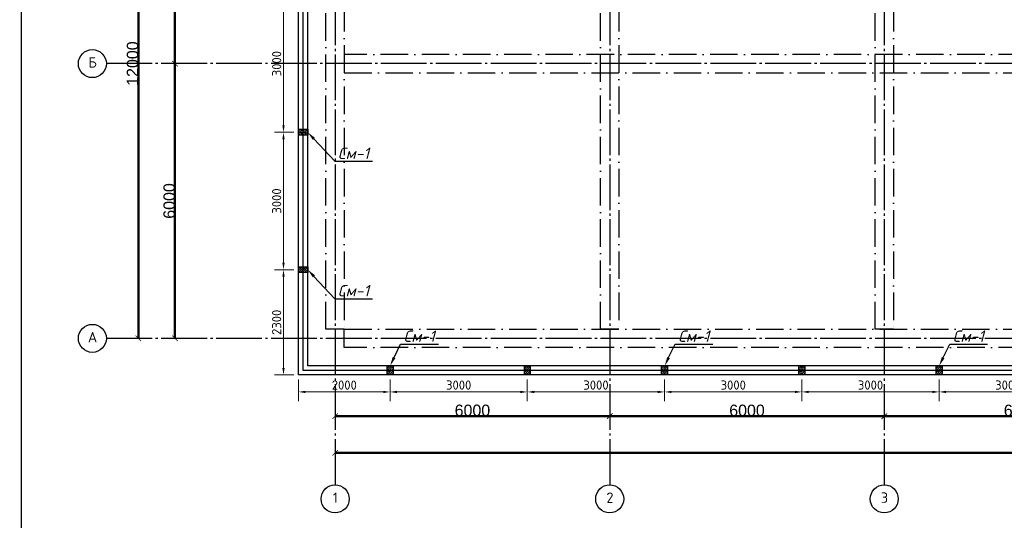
# Model space of a CAD drawing. Header units: millimetres. Extents: x -33345 to 4712671, y -3392 to 121473.
# Tile 979 of 1056: x 3795355 to 3816871, y 64637 to 75569. Entities that reach past the tile are written whole.
import ezdxf
from ezdxf import colors
from ezdxf.entities.mleader import LeaderData, LeaderLine
from ezdxf.math import Vec2, Vec3

# ---------------------------------------------------------------- set-up
doc = ezdxf.new("R2010")
doc.units = ezdxf.units.MM
for name, pattern in [('ACAD_ISO10W100', [18, 12, -3, 0, -3]), ('CENTER2', [28.575, 19.05, -3.175, 3.175, -3.175]), ('ГОСТ 2.303 5', [24, 20, -1.5, 1, -1.5])]:
    doc.linetypes.add(name, pattern=pattern)
doc.layers.add('.', color=7, linetype='Continuous', lineweight=15)
doc.layers.add('0.25', color=7, linetype='Continuous', lineweight=25)
for name, color, linetype in [('00-Axes', 1, 'CENTER2'), ('kcd_tx', 7, 'Continuous'), ('Цоколь', 7, 'Continuous')]:
    doc.layers.add(name, color=color, linetype=linetype)
doc.styles.add('ISOCPEUR', font='isocpeui.ttf', dxfattribs={"height": 300})
doc.styles.add('ISOCPEUR_1.00', font='isocpeui.ttf')
doc.styles.get("Standard").update_dxf_attribs({"font": 'arial.ttf'})
doc.styles.add('X-U-RW-01$0$StyleROMANS', font='GOTHIC.TTF')
doc.styles.add('Размерный_200', font='isocpeur.TTF', dxfattribs={"height": 200})
doc.dimstyles.new('200_стрелка', dxfattribs={"dimtxt": 200, "dimasz": 150, "dimexe": 200, "dimexo": 100, "dimgap": 50, "dimtad": 1, "dimdec": 0, "dimtxsty": 'Размерный_200', "dimcen": 250, "dimdle": 200, "dimclrd": 7, "dimclre": 7, "dimclrt": 7, "dimadec": 0, "dimazin": 0, "dimtfac": 1, "dimtdec": 0, "dimtmove": 1, "dimatfit": 3, "dimldrblk": 'DOTSMALL', "dimfxl": 200, "dimlwd": 5, "dimlwe": 5, "dimarcsym": 0})
doc.dimstyles.new('ISO-25$0', dxfattribs={"dimtxt": 300, "dimasz": 200, "dimexe": 100, "dimexo": 300, "dimgap": 50, "dimtad": 1, "dimdec": 0, "dimtxsty": 'Standard', "dimblk": 'OBLIQUE', "dimcen": 250, "dimadec": 0, "dimazin": 0, "dimtfac": 1, "dimtdec": 0, "dimtmove": 0, "dimatfit": 3, "dimldrblk": 'OBLIQUE', "dimfxl": 1.25, "dimarcsym": 0})

# ---------------------------------------------------------------- blocks, each defined once
blk = doc.blocks.new('*U282')
at = {"layer": '0.25', "color": 7, "linetype": 'Continuous', "lineweight": 30, "ltscale": 100}
blk.add_lwpolyline([(-70619, 500), (-500, 500), (-500, 41500), (-70619, 41500), (-70619, 500)], dxfattribs=at)
blk = doc.blocks.new('_ArchTick')
at = {"color": 0, "linetype": 'ByBlock', "const_width": 0.15}
blk.add_lwpolyline([(-0.5, -0.5), (0.5, 0.5)], dxfattribs=at)
blk = doc.blocks.new('*D43')
at = {"color": 0, "lineweight": -2, "transparency": 16777216}
for p, q in [((-36640, 60.625), (-36640, 61.25)), ((-36640, 60), (-30640, 60)), ((-30640, 60.625), (-30640, 61.25))]:
    blk.add_line(p, q, dxfattribs=at)
at = {"layer": 'Defpoints', "color": 0, "lineweight": 0, "transparency": 16777216}
for p in [(-36640, 60), (-30640, 60), (-30640, 60)]:
    blk.add_point(p, dxfattribs=at)
at = {"color": 0, "lineweight": -2, "transparency": 16777216, "xscale": 120, "yscale": 120, "zscale": 120, "rotation": 180}
blk.add_blockref('_ArchTick', (-36640, 60), dxfattribs=at)
at = {"color": 0, "lineweight": -2, "transparency": 16777216, "xscale": 120, "yscale": 120, "zscale": 120}
blk.add_blockref('_ArchTick', (-30640, 60), dxfattribs=at)
at = {"color": 0, "lineweight": 0, "transparency": 16777216, "insert": (-33640, 185.625), "char_height": 250, "attachment_point": 5}
blk.add_mtext('6000', dxfattribs=at)
blk = doc.blocks.new('_Oblique')
at = {"color": 0, "linetype": 'ByBlock', "lineweight": -2}
blk.add_line((-0.5, -0.5), (0.5, 0.5), dxfattribs=at)
blk = doc.blocks.new('*D14')
at = {"color": 0, "lineweight": -2, "transparency": 16777216}
for p, q in [((1035447, -1561152), (1035447, -1561151)), ((1035447, -1561152), (1041447, -1561152)), ((1041447, -1561152), (1041447, -1561151))]:
    blk.add_line(p, q, dxfattribs=at)
at = {"layer": 'Defpoints', "color": 0, "lineweight": 50, "transparency": 16777216}
for p in [(1035447, -1561152), (1041447, -1561152), (1041447, -1561152)]:
    blk.add_point(p, dxfattribs=at)
at = {"color": 0, "lineweight": -2, "transparency": 16777216, "xscale": 120, "yscale": 120, "zscale": 120, "rotation": 180}
blk.add_blockref('_ArchTick', (1035447, -1561152), dxfattribs=at)
at = {"color": 0, "lineweight": -2, "transparency": 16777216, "xscale": 120, "yscale": 120, "zscale": 120}
blk.add_blockref('_ArchTick', (1041447, -1561152), dxfattribs=at)
at = {"color": 0, "lineweight": 0, "transparency": 16777216, "insert": (1038447, -1561027), "char_height": 250, "attachment_point": 5}
blk.add_mtext('6000', dxfattribs=at)
blk = doc.blocks.new('*D15')
at = {"color": 0, "lineweight": -2, "transparency": 16777216}
for p, q in [((1041447, -1561152), (1041447, -1561151)), ((1041447, -1561152), (1047447, -1561152)), ((1047447, -1561152), (1047447, -1561151))]:
    blk.add_line(p, q, dxfattribs=at)
at = {"layer": 'Defpoints', "color": 0, "lineweight": 50, "transparency": 16777216}
for p in [(1041447, -1561152), (1047447, -1561152), (1047447, -1561152)]:
    blk.add_point(p, dxfattribs=at)
at = {"color": 0, "lineweight": -2, "transparency": 16777216, "xscale": 120, "yscale": 120, "zscale": 120, "rotation": 180}
blk.add_blockref('_ArchTick', (1041447, -1561152), dxfattribs=at)
at = {"color": 0, "lineweight": -2, "transparency": 16777216, "xscale": 120, "yscale": 120, "zscale": 120}
blk.add_blockref('_ArchTick', (1047447, -1561152), dxfattribs=at)
at = {"color": 0, "lineweight": 0, "transparency": 16777216, "insert": (1044447, -1561027), "char_height": 250, "attachment_point": 5}
blk.add_mtext('6000', dxfattribs=at)
blk = doc.blocks.new('*D44')
at = {"color": 0, "lineweight": -2, "transparency": 16777216}
for p, q in [((-36640, -739.375), (-36640, -738.75)), ((22760, -740), (-36640, -740)), ((22760, -739.375), (22760, -738.75))]:
    blk.add_line(p, q, dxfattribs=at)
at = {"layer": 'Defpoints', "color": 0, "lineweight": 0, "transparency": 16777216}
for p in [(-36640, -740), (-36640, -740), (22760, -740)]:
    blk.add_point(p, dxfattribs=at)
at = {"color": 0, "lineweight": -2, "transparency": 16777216, "xscale": 120, "yscale": 120, "zscale": 120, "rotation": 180}
blk.add_blockref('_ArchTick', (-36640, -740), dxfattribs=at)
at = {"color": 0, "lineweight": -2, "transparency": 16777216, "xscale": 120, "yscale": 120, "zscale": 120}
blk.add_blockref('_ArchTick', (22760, -740), dxfattribs=at)
at = {"color": 0, "lineweight": 0, "transparency": 16777216, "insert": (-6940, -614.375), "char_height": 250, "attachment_point": 5}
blk.add_mtext('59400', dxfattribs=at)
blk = doc.blocks.new('*D45')
at = {"color": 0, "lineweight": -2, "transparency": 16777216}
for p, q in [((-40140, 1760), (-40140, 7760)), ((-40139.375, 7760), (-40138.75, 7760)), ((-40139.375, 1760), (-40138.75, 1760))]:
    blk.add_line(p, q, dxfattribs=at)
at = {"layer": 'Defpoints', "color": 0, "lineweight": 0, "transparency": 16777216}
for p in [(-40140, 7760), (-40140, 7760), (-40140, 1760)]:
    blk.add_point(p, dxfattribs=at)
at = {"color": 0, "lineweight": -2, "transparency": 16777216, "xscale": 120, "yscale": 120, "zscale": 120}
for p, rotation in [((-40140, 7760), 90), ((-40140, 1760), 270)]:
    blk.add_blockref('_ArchTick', p, dxfattribs=dict(at, rotation=rotation))
at = {"color": 0, "lineweight": 0, "transparency": 16777216, "insert": (-40265.625, 4760), "char_height": 250, "attachment_point": 5, "rotation": 90}
blk.add_mtext('6000', dxfattribs=at)
blk = doc.blocks.new('*D19')
at = {"color": 0, "lineweight": -2, "transparency": 16777216}
for p, q in [((1025947, -1547452), (1025948, -1547452)), ((1025947, -1553452), (1025947, -1547452)), ((1025947, -1553452), (1025948, -1553452))]:
    blk.add_line(p, q, dxfattribs=at)
at = {"layer": 'Defpoints', "color": 0, "lineweight": 50, "transparency": 16777216}
for p in [(1025947, -1547452), (1025947, -1547452), (1025947, -1553452)]:
    blk.add_point(p, dxfattribs=at)
at = {"color": 0, "lineweight": -2, "transparency": 16777216, "xscale": 120, "yscale": 120, "zscale": 120}
for p, rotation in [((1025947, -1547452), 90), ((1025947, -1553452), 270)]:
    blk.add_blockref('_ArchTick', p, dxfattribs=dict(at, rotation=rotation))
at = {"color": 0, "lineweight": 0, "transparency": 16777216, "insert": (1025821, -1550452), "char_height": 250, "attachment_point": 5, "rotation": 90}
blk.add_mtext('6000', dxfattribs=at)
blk = doc.blocks.new('*D46')
at = {"color": 0, "lineweight": -2, "transparency": 16777216}
for p, q in [((-40940, 13760), (-40940, 1760)), ((-40939, 13760), (-40939, 13760)), ((-40939, 1760), (-40939, 1760))]:
    blk.add_line(p, q, dxfattribs=at)
at = {"layer": 'Defpoints', "color": 0, "lineweight": 0, "transparency": 16777216}
for p in [(-40940, 13760), (-40940, 1760), (-40940, 1760)]:
    blk.add_point(p, dxfattribs=at)
at = {"color": 0, "lineweight": -2, "transparency": 16777216, "xscale": 120, "yscale": 120, "zscale": 120}
for p, rotation in [((-40940, 13760), 90), ((-40940, 1760), 270)]:
    blk.add_blockref('_ArchTick', p, dxfattribs=dict(at, rotation=rotation))
at = {"color": 0, "lineweight": 0, "transparency": 16777216, "insert": (-41066, 7760), "char_height": 250, "attachment_point": 5, "rotation": 90}
blk.add_mtext('12000', dxfattribs=at)
blk = doc.blocks.new('*D3597')
at = {"layer": 'Defpoints', "color": 0, "transparency": 16777216}
for p in [(3815448, 67810, 0), (3818448, 67810, 0), (3815448, 67440)]:
    blk.add_point(p, dxfattribs=at)
at = {"layer": 'kcd_tx', "color": 7, "linetype": 'Continuous', "lineweight": 5, "transparency": 16777216}
for p, q in [((3815448, 67710), (3815448, 67240)), ((3818448, 67710), (3818448, 67240)), ((3818298, 67440), (3815598, 67440))]:
    blk.add_line(p, q, dxfattribs=at)
at = {"layer": 'kcd_tx', "color": 7, "transparency": 16777216}
for points in [[(3815598, 67465), (3815598, 67415), (3815448, 67440)], [(3818298, 67465), (3818298, 67415), (3818448, 67440)]]:
    blk.add_solid(points, dxfattribs=at)
at = {"layer": 'kcd_tx', "color": 7, "lineweight": 30, "transparency": 16777216, "insert": (3816948, 67590), "char_height": 200, "attachment_point": 5, "style": 'Размерный_200'}
blk.add_mtext('3000', dxfattribs=at)
blk = doc.blocks.new('_DotSmall')
at = {"color": 0, "linetype": 'ByBlock', "const_width": 0.5}
blk.add_lwpolyline([(-0.0625, 0, 1), (0.0625, 0, 1)], format="xyb", close=True, dxfattribs=at)
blk = doc.blocks.new('*D3598')
at = {"layer": 'Defpoints', "color": 0, "transparency": 16777216}
for p in [(3812448, 67810, 0), (3815448, 67810, 0), (3812448, 67440)]:
    blk.add_point(p, dxfattribs=at)
at = {"layer": 'kcd_tx', "color": 7, "linetype": 'Continuous', "lineweight": 5, "transparency": 16777216}
for p, q in [((3812448, 67710), (3812448, 67240)), ((3815448, 67710), (3815448, 67240)), ((3815298, 67440), (3812598, 67440))]:
    blk.add_line(p, q, dxfattribs=at)
at = {"layer": 'kcd_tx', "color": 7, "transparency": 16777216}
for points in [[(3812598, 67465), (3812598, 67415), (3812448, 67440)], [(3815298, 67465), (3815298, 67415), (3815448, 67440)]]:
    blk.add_solid(points, dxfattribs=at)
at = {"layer": 'kcd_tx', "color": 7, "lineweight": 30, "transparency": 16777216, "insert": (3813948, 67590), "char_height": 200, "attachment_point": 5, "style": 'Размерный_200'}
blk.add_mtext('3000', dxfattribs=at)
blk = doc.blocks.new('*D3599')
at = {"layer": 'Defpoints', "color": 0, "transparency": 16777216}
for p in [(3809448, 67810, 0), (3812448, 67810, 0), (3809448, 67440)]:
    blk.add_point(p, dxfattribs=at)
at = {"layer": 'kcd_tx', "color": 7, "linetype": 'Continuous', "lineweight": 5, "transparency": 16777216}
for p, q in [((3809448, 67710), (3809448, 67240)), ((3812448, 67710), (3812448, 67240)), ((3812298, 67440), (3809598, 67440))]:
    blk.add_line(p, q, dxfattribs=at)
at = {"layer": 'kcd_tx', "color": 7, "transparency": 16777216}
for points in [[(3809598, 67465), (3809598, 67415), (3809448, 67440)], [(3812298, 67465), (3812298, 67415), (3812448, 67440)]]:
    blk.add_solid(points, dxfattribs=at)
at = {"layer": 'kcd_tx', "color": 7, "lineweight": 30, "transparency": 16777216, "insert": (3810948, 67590), "char_height": 200, "attachment_point": 5, "style": 'Размерный_200'}
blk.add_mtext('3000', dxfattribs=at)
blk = doc.blocks.new('*D3600')
at = {"layer": 'Defpoints', "color": 0, "transparency": 16777216}
for p in [(3806448, 67810, 0), (3809448, 67810, 0), (3806448, 67440)]:
    blk.add_point(p, dxfattribs=at)
at = {"layer": 'kcd_tx', "color": 7, "linetype": 'Continuous', "lineweight": 5, "transparency": 16777216}
for p, q in [((3806448, 67710), (3806448, 67240)), ((3809448, 67710), (3809448, 67240)), ((3809298, 67440), (3806598, 67440))]:
    blk.add_line(p, q, dxfattribs=at)
at = {"layer": 'kcd_tx', "color": 7, "transparency": 16777216}
for points in [[(3806598, 67465), (3806598, 67415), (3806448, 67440)], [(3809298, 67465), (3809298, 67415), (3809448, 67440)]]:
    blk.add_solid(points, dxfattribs=at)
at = {"layer": 'kcd_tx', "color": 7, "lineweight": 30, "transparency": 16777216, "insert": (3807948, 67590), "char_height": 200, "attachment_point": 5, "style": 'Размерный_200'}
blk.add_mtext('3000', dxfattribs=at)
blk = doc.blocks.new('*D3601')
at = {"layer": 'Defpoints', "color": 0, "transparency": 16777216}
for p in [(3803448, 67810, 0), (3806448, 67810, 0), (3803448, 67440)]:
    blk.add_point(p, dxfattribs=at)
at = {"layer": 'kcd_tx', "color": 7, "linetype": 'Continuous', "lineweight": 5, "transparency": 16777216}
for p, q in [((3803448, 67710), (3803448, 67240)), ((3806448, 67710), (3806448, 67240)), ((3806298, 67440), (3803598, 67440))]:
    blk.add_line(p, q, dxfattribs=at)
at = {"layer": 'kcd_tx', "color": 7, "transparency": 16777216}
for points in [[(3803598, 67465), (3803598, 67415), (3803448, 67440)], [(3806298, 67465), (3806298, 67415), (3806448, 67440)]]:
    blk.add_solid(points, dxfattribs=at)
at = {"layer": 'kcd_tx', "color": 7, "lineweight": 30, "transparency": 16777216, "insert": (3804948, 67590), "char_height": 200, "attachment_point": 5, "style": 'Размерный_200'}
blk.add_mtext('3000', dxfattribs=at)
blk = doc.blocks.new('*D3602')
at = {"layer": 'Defpoints', "color": 0, "transparency": 16777216}
for p in [(3801448, 67810, 0), (3803448, 67810, 0), (3801448, 67440)]:
    blk.add_point(p, dxfattribs=at)
at = {"layer": 'kcd_tx', "color": 7, "linetype": 'Continuous', "lineweight": 5, "transparency": 16777216}
for p, q in [((3801448, 67710), (3801448, 67240)), ((3803448, 67710), (3803448, 67240)), ((3803298, 67440), (3801598, 67440))]:
    blk.add_line(p, q, dxfattribs=at)
at = {"layer": 'kcd_tx', "color": 7, "transparency": 16777216}
for points in [[(3801598, 67465), (3801598, 67415), (3801448, 67440)], [(3803298, 67465), (3803298, 67415), (3803448, 67440)]]:
    blk.add_solid(points, dxfattribs=at)
at = {"layer": 'kcd_tx', "color": 7, "lineweight": 30, "transparency": 16777216, "insert": (3802448, 67590), "char_height": 200, "attachment_point": 5, "style": 'Размерный_200'}
blk.add_mtext('2000', dxfattribs=at)
blk = doc.blocks.new('*D3603')
at = {"layer": 'Defpoints', "color": 0, "transparency": 16777216}
for p in [(3801120, 70110), (3801448, 70110), (3801448, 67810, 0)]:
    blk.add_point(p, dxfattribs=at)
at = {"layer": 'kcd_tx', "color": 7, "linetype": 'Continuous', "lineweight": 5, "transparency": 16777216}
for p, q in [((3801348, 70110), (3800920, 70110)), ((3801120, 67960), (3801120, 69960)), ((3801348, 67810), (3800920, 67810))]:
    blk.add_line(p, q, dxfattribs=at)
at = {"layer": 'kcd_tx', "color": 7, "transparency": 16777216}
for points in [[(3801095, 69960), (3801145, 69960), (3801120, 70110)], [(3801095, 67960), (3801145, 67960), (3801120, 67810)]]:
    blk.add_solid(points, dxfattribs=at)
at = {"layer": 'kcd_tx', "color": 7, "lineweight": 30, "transparency": 16777216, "insert": (3800970, 68960), "char_height": 200, "attachment_point": 5, "rotation": 90, "style": 'Размерный_200'}
blk.add_mtext('2300', dxfattribs=at)
blk = doc.blocks.new('*D3604')
at = {"layer": 'Defpoints', "color": 0, "transparency": 16777216}
for p in [(3801120, 73110), (3801448, 73110), (3801448, 70110)]:
    blk.add_point(p, dxfattribs=at)
at = {"layer": 'kcd_tx', "color": 7, "linetype": 'Continuous', "lineweight": 5, "transparency": 16777216}
for p, q in [((3801348, 73110), (3800920, 73110)), ((3801120, 70260), (3801120, 72960)), ((3801348, 70110), (3800920, 70110))]:
    blk.add_line(p, q, dxfattribs=at)
at = {"layer": 'kcd_tx', "color": 7, "transparency": 16777216}
for points in [[(3801095, 72960), (3801145, 72960), (3801120, 73110)], [(3801095, 70260), (3801145, 70260), (3801120, 70110)]]:
    blk.add_solid(points, dxfattribs=at)
at = {"layer": 'kcd_tx', "color": 7, "lineweight": 30, "transparency": 16777216, "insert": (3800970, 71610), "char_height": 200, "attachment_point": 5, "rotation": 90, "style": 'Размерный_200'}
blk.add_mtext('3000', dxfattribs=at)
blk = doc.blocks.new('*D3605')
at = {"layer": 'Defpoints', "color": 0, "transparency": 16777216}
for p in [(3801120, 76110), (3801448, 76110), (3801448, 73110)]:
    blk.add_point(p, dxfattribs=at)
at = {"layer": 'kcd_tx', "color": 7, "linetype": 'Continuous', "lineweight": 5, "transparency": 16777216}
for p, q in [((3801348, 76110), (3800920, 76110)), ((3801120, 73260), (3801120, 75960)), ((3801348, 73110), (3800920, 73110))]:
    blk.add_line(p, q, dxfattribs=at)
at = {"layer": 'kcd_tx', "color": 7, "transparency": 16777216}
for points in [[(3801095, 75960), (3801145, 75960), (3801120, 76110)], [(3801095, 73260), (3801145, 73260), (3801120, 73110)]]:
    blk.add_solid(points, dxfattribs=at)
at = {"layer": 'kcd_tx', "color": 7, "lineweight": 30, "transparency": 16777216, "insert": (3800970, 74610), "char_height": 200, "attachment_point": 5, "rotation": 90, "style": 'Размерный_200'}
blk.add_mtext('3000', dxfattribs=at)
blk = doc.blocks.new('fgfgfgfgggffrw')
at = {"layer": '00-Axes', "color": 251, "linetype": 'ГОСТ 2.303 5', "ltscale": 50, "true_color": 0x636466}
for points in [[(-36640, 13960), (-36640, -1440)], [(-30640, 13960), (-30640, -1440)], [(-24640, 13960), (-24640, -1440)], [(22960, 7760), (-41640, 7760)], [(22960, 1760), (-41640, 1760)]]:
    blk.add_lwpolyline(points, dxfattribs=at)
at = {"layer": '00-Axes', "color": 219, "linetype": 'ByBlock', "ltscale": 100, "true_color": 0x642165}
for centre in [(-41946, 7760), (-41946, 1760), (-36640, -1746), (-30640, -1746), (-24640, -1746)]:
    blk.add_circle(centre, 306, dxfattribs=at)
at = {"layer": '00-Axes', "color": 219, "linetype": 'ByBlock', "ltscale": 100, "true_color": 0x642165, "char_height": 226.059, "attachment_point": 1, "style": 'ISOCPEUR_1.00'}
for s, insert in [('\\pxqc;{\\fISOCPEUR|b0|i0|c204|p34;Б}', (-42327.1, 7899.8)), ('\\pxqc;{\\fISOCPEUR|b0|i0|c204|p34;А}', (-42327.1, 1899.8)), ('\\pxqc;{\\fISOCPEUR|b0|i0|c204|p34;1}', (-37021.2, -1606.2)), ('\\pxqc;{\\fISOCPEUR|b0|i0|c204|p34;2}', (-31021.2, -1606.2)), ('\\pxqc;{\\fISOCPEUR|b0|i0|c204|p34;3}', (-25021.2, -1606.2))]:
    blk.add_mtext_dynamic_manual_height_columns(s, width=772.479, gutter_width=706.4, heights=[0], dxfattribs=dict(at, insert=insert))
at = {"color": 18, "lineweight": 0, "true_color": 0x000000}
for base, p1, p2, picture, middle in [((-40940, 1760), (-40940, 13760), (-40940, 1760), '*D46', (-41065.6, 7760)), ((-40140, 7760), (-40140, 1760), (-40140, 7760), '*D45', (-40265.6, 4760))]:
    dim = blk.add_linear_dim(base=base, p1=p1, p2=p2, angle=90, dimstyle='ISO-25$0', dxfattribs=at)
    dim.commit()
    dim.dimension.update_dxf_attribs({"geometry": picture, "text_midpoint": middle})
dim = blk.add_linear_dim(base=(-40140, 13760), p1=(-40140, 7760), p2=(-40140, 13760), angle=90, dimstyle='ISO-25$0', dxfattribs=at)
dim.commit()
dim.dimension.update_dxf_attribs({"geometry": '*D19', "text_midpoint": (-40265.6, 10760), "insert": (-1066086.8, 1561212.4)})
for base, p1, p2, picture, middle in [((-30640, 60), (-36640, 60), (-30640, 60), '*D43', (-33640, 185.6)), ((-36640, -740), (22760, -740), (-36640, -740), '*D44', (-6940, -614.4))]:
    dim = blk.add_linear_dim(base=base, p1=p1, p2=p2, dimstyle='ISO-25$0', dxfattribs=at)
    dim.commit()
    dim.dimension.update_dxf_attribs({"geometry": picture, "text_midpoint": middle})
for base, p1, p2, picture, middle in [((-24640, 60), (-30640, 60), (-24640, 60), '*D14', (-27640, 185.6)), ((-18640, 60), (-24640, 60), (-18640, 60), '*D15', (-21640, 185.6))]:
    dim = blk.add_linear_dim(base=base, p1=p1, p2=p2, dimstyle='ISO-25$0', dxfattribs=at)
    dim.commit()
    dim.dimension.update_dxf_attribs({"geometry": picture, "text_midpoint": middle, "insert": (-1066086.8, 1561212.4)})

msp = doc.modelspace()

# ---------------------------------------------------------------- hatches: boundary and pattern name
at = {"layer": 'Цоколь', "lineweight": 0}
h = msp.add_hatch(dxfattribs=at)
h.set_pattern_fill('ANSI36', color=256, scale=10, angle=-90)
h.set_pattern_definition([(315, (2264439.082, 3929116.324), (61.73926083, -16.83798023), [79.375, -15.875, 0, -15.875])])
h.paths.add_polyline_path([(3801648.157, 73175.219), (3801648.157, 73045.219), (3801448.157, 73045.219), (3801448.157, 73175.219)])
h = msp.add_hatch(dxfattribs=at)
h.set_pattern_fill('ANSI36', color=256, scale=10, angle=-90)
h.set_pattern_definition([(315, (2264439.082, 3926116.324), (61.73926083, -16.83798023), [79.375, -15.875, 0, -15.875])])
h.paths.add_polyline_path([(3801648.157, 70175.219), (3801648.157, 70045.219), (3801448.157, 70045.219), (3801448.157, 70175.219)])
h = msp.add_hatch(dxfattribs=at)
h.set_pattern_fill('ANSI36', color=256, scale=10)
h.set_pattern_definition([(45, (-52557.93, -1469198.857), (16.83798023, 61.73926083), [79.375, -15.875, 0, -15.875])])
h.paths.add_polyline_path([(3803383.176, 68010.219), (3803513.176, 68010.219), (3803513.176, 67810.219), (3803383.176, 67810.219)])
h = msp.add_hatch(dxfattribs=at)
h.set_pattern_fill('ANSI36', color=256, scale=10)
h.set_pattern_definition([(45, (-49557.91, -1469198.857), (16.83798023, 61.73926083), [79.375, -15.875, 0, -15.875])])
h.paths.add_polyline_path([(3806383.195, 68010.219), (3806513.195, 68010.219), (3806513.195, 67810.219), (3806383.195, 67810.219)])
h = msp.add_hatch(dxfattribs=at)
h.set_pattern_fill('ANSI36', color=256, scale=10)
h.set_pattern_definition([(45, (-46557.89, -1469198.857), (16.83798023, 61.73926083), [79.375, -15.875, 0, -15.875])])
h.paths.add_polyline_path([(3809383.214, 68010.219), (3809513.214, 68010.219), (3809513.214, 67810.219), (3809383.214, 67810.219)])
h = msp.add_hatch(dxfattribs=at)
h.set_pattern_fill('ANSI36', color=256, scale=10)
h.set_pattern_definition([(45, (-43557.873, -1469198.857), (16.83798023, 61.73926083), [79.375, -15.875, 0, -15.875])])
h.paths.add_polyline_path([(3812383.232, 68010.219), (3812513.232, 68010.219), (3812513.232, 67810.219), (3812383.232, 67810.219)])
h = msp.add_hatch(dxfattribs=at)
h.set_pattern_fill('ANSI36', color=256, scale=10)
h.set_pattern_definition([(45, (-40557.854, -1469198.857), (16.83798023, 61.73926083), [79.375, -15.875, 0, -15.875])])
h.paths.add_polyline_path([(3815383.251, 68010.219), (3815513.251, 68010.219), (3815513.251, 67810.219), (3815383.251, 67810.219)])

# ---------------------------------------------------------------- linework, layer by layer
at = {"color": 177, "lineweight": 30, "true_color": 0x293189, "elevation": -0.004}
for points in [[(3801448.157, 81410.219), (3862448.157, 81410.219), (3862448.157, 67810.219), (3801448.157, 67810.219)], [(3801648.157, 81210.219), (3862248.157, 81210.219), (3862248.157, 68010.219), (3801648.157, 68010.219)]]:
    msp.add_lwpolyline(points, close=True, dxfattribs=at)
at = {"color": 6, "lineweight": 30, "elevation": -0.004}
msp.add_lwpolyline([(3801548.157, 81310.219), (3862348.157, 81310.219), (3862348.157, 67910.219), (3801548.157, 67910.219)], close=True, dxfattribs=at)
at = {"color": 177, "linetype": 'ACAD_ISO10W100', "ltscale": 50, "true_color": 0x293189, "elevation": -0.004}
for points in [[(3802448.157, 68810.219), (3802048.157, 68810.219), (3802048.157, 80410.219), (3802448.157, 80410.219)], [(3808448.157, 68810.219), (3808048.157, 68810.219), (3808048.157, 80410.219), (3808448.157, 80410.219)], [(3814448.157, 68810.219), (3814048.157, 68810.219), (3814048.157, 80410.219), (3814448.157, 80410.219)], [(3802448.157, 74410.219), (3861448.157, 74410.219), (3861448.157, 74810.219), (3802448.157, 74810.219)], [(3861448.157, 68410.219), (3802448.157, 68410.219), (3802448.157, 68810.219), (3861448.157, 68810.219)]]:
    msp.add_lwpolyline(points, close=True, dxfattribs=at)
at = {"color": 219, "lineweight": 30, "true_color": 0x642165}
for points in [[(3801648.157, 73175.219), (3801648.157, 73045.219), (3801448.157, 73045.219), (3801448.157, 73175.219)], [(3801648.157, 70175.219), (3801648.157, 70045.219), (3801448.157, 70045.219), (3801448.157, 70175.219)]]:
    msp.add_lwpolyline(points, close=True, dxfattribs=at)
for points, elevation in [([(3803383.176, 68010.219), (3803513.176, 68010.219), (3803513.176, 67810.219), (3803383.176, 67810.219)], -0.004), ([(3806383.195, 68010.219), (3806513.195, 68010.219), (3806513.195, 67810.219), (3806383.195, 67810.219)], -0.004), ([(3809383.214, 68010.219), (3809513.214, 68010.219), (3809513.214, 67810.219), (3809383.214, 67810.219)], -0.008), ([(3812383.232, 68010.219), (3812513.232, 68010.219), (3812513.232, 67810.219), (3812383.232, 67810.219)], -0.013), ([(3815383.251, 68010.219), (3815513.251, 68010.219), (3815513.251, 67810.219), (3815383.251, 67810.219)], -0.017)]:
    msp.add_lwpolyline(points, close=True, dxfattribs=dict(at, elevation=elevation))

# ---------------------------------------------------------------- block references
at = {"color": 244, "lineweight": 50, "true_color": 0x991b1e}
msp.add_blockref('fgfgfgfgggffrw', (3838888.157, 66850.219, -0.004), dxfattribs=at)
at = {"layer": '0.25', "ltscale": 100, "transparency": 33554687}
msp.add_blockref('*U282', (3866006.128, 44501.326), dxfattribs=at)

# ---------------------------------------------------------------- texts
at = {"layer": '.', "char_height": 300, "attachment_point": 1, "style": 'X-U-RW-01$0$StyleROMANS'}
for s, insert, width in [('\\pi1269.0585;{\\LАрматурная сетка СГ-1\\P\\pi288.19514;}(разработана на 1 пог.м. длины)', (3758878.772, 71756.199, -2718483), 7399.29987), ('\\pi1358.97214;{\\LАрматурная сетка СГ-2\\P\\pi418.08158;}(разработана на 1 пог.м. длины)', (3775335.782, 71495.041, -2718483), 7659.07275)]:
    msp.add_mtext(s, dxfattribs=dict(at, insert=insert, width=width))

# ---------------------------------------------------------------- dimensions: what is measured, and where the dimension line sits
at = {"layer": 'kcd_tx', "color": 6, "lineweight": 30}
for base, p1, p2, picture, middle in [((3801120.348, 76110.219), (3801448.157, 73110.219), (3801448.157, 76110.219), '*D3605', (3800970.348, 74610.219)), ((3801120.348, 73110.219), (3801448.157, 70110.219), (3801448.157, 73110.219), '*D3604', (3800970.348, 71610.219)), ((3801120.348, 70110.219), (3801448.157, 67810.219, -0.004), (3801448.157, 70110.219), '*D3603', (3800970.348, 68960.219))]:
    dim = msp.add_linear_dim(base=base, p1=p1, p2=p2, angle=90, dimstyle='200_стрелка', dxfattribs=at)
    dim.commit()
    dim.dimension.update_dxf_attribs({"geometry": picture, "text_midpoint": middle})
for base, p1, p2, picture, middle in [((3801448.157, 67440.148), (3803448.176, 67810.219, -0.004), (3801448.157, 67810.219, -0.004), '*D3602', (3802448.167, 67590.148)), ((3803448.176, 67440.148), (3806448.195, 67810.219, -0.004), (3803448.176, 67810.219, -0.004), '*D3601', (3804948.185, 67590.148)), ((3806448.195, 67440.148), (3809448.214, 67810.219, -0.008), (3806448.195, 67810.219, -0.004), '*D3600', (3807948.204, 67590.148)), ((3809448.214, 67440.148), (3812448.232, 67810.219, -0.013), (3809448.214, 67810.219, -0.008), '*D3599', (3810948.223, 67590.148)), ((3812448.232, 67440.148), (3815448.251, 67810.219, -0.017), (3812448.232, 67810.219, -0.013), '*D3598', (3813948.242, 67590.148)), ((3815448.251, 67440.148), (3818448.27, 67810.219, -0.021), (3815448.251, 67810.219, -0.017), '*D3597', (3816948.26, 67590.148))]:
    dim = msp.add_linear_dim(base=base, p1=p1, p2=p2, dimstyle='200_стрелка', dxfattribs=at)
    dim.commit()
    dim.dimension.update_dxf_attribs({"geometry": picture, "text_midpoint": middle})

# ---------------------------------------------------------------- leaders
at = {"ltscale": 1000, "transparency": 33554687}
ml = msp.add_multileader_mtext('Standard', dxfattribs=at)
ml.set_content('См-1', color=256, style='ISOCPEUR')
ml.set_leader_properties(color=256)
ml.build(insert=Vec2(0, 0))
ml.multileader.update_dxf_attribs({"text_left_attachment_type": 6, "text_right_attachment_type": 6, "dogleg_length": 1, "arrow_head_size": 200})
ctx = ml.context
ctx.base_point, ctx.char_height, ctx.arrow_head_size, ctx.landing_gap_size, ctx.plane_origin = Vec3(3802243.624, 72476.292), 250, 200, 50, Vec3(3802153.957, 76879.452)
ctx.left_attachment, ctx.right_attachment, ctx.text_align_type = 6, 6, 1
notes = []
notes.append((ctx, [(0, (1, 1, 0), (3802242.624, 72476.292), (1, 0), 1, [(0, [(3801648.157, 73110.219)], 0, [])])]))
ctx.mtext.insert, ctx.mtext.alignment, ctx.mtext.flow_direction = Vec3(3802649.495, 72776.292), 2, 5
ml = msp.add_multileader_mtext('Standard', dxfattribs=at)
ml.set_content('См-1', color=256, style='ISOCPEUR')
ml.set_leader_properties(color=256)
ml.build(insert=Vec2(0, 0))
ml.multileader.update_dxf_attribs({"text_left_attachment_type": 6, "text_right_attachment_type": 6, "dogleg_length": 1, "arrow_head_size": 200})
ctx = ml.context
ctx.base_point, ctx.char_height, ctx.arrow_head_size, ctx.landing_gap_size, ctx.plane_origin = Vec3(3802243.624, 69476.292), 250, 200, 50, Vec3(3802153.957, 73879.452)
ctx.left_attachment, ctx.right_attachment, ctx.text_align_type = 6, 6, 1
notes.append((ctx, [(0, (1, 1, 0), (3802242.624, 69476.292), (1, 0), 1, [(0, [(3801648.157, 70110.219)], 0, [])])]))
ctx.mtext.insert, ctx.mtext.alignment, ctx.mtext.flow_direction = Vec3(3802649.495, 69776.292), 2, 5
ml = msp.add_multileader_mtext('Standard', dxfattribs=at)
ml.set_content('См-1', color=256, style='ISOCPEUR')
ml.set_leader_properties(color=256)
ml.build(insert=Vec2(0, 0))
ml.multileader.update_dxf_attribs({"text_left_attachment_type": 6, "text_right_attachment_type": 6, "dogleg_length": 1, "arrow_head_size": 200})
ctx = ml.context
ctx.base_point, ctx.char_height, ctx.arrow_head_size, ctx.landing_gap_size, ctx.plane_origin = Vec3(3803679.688, 68482.289, -0.004), 250, 200, 50, Vec3(3803953.976, 71779.452, -0.004)
ctx.left_attachment, ctx.right_attachment, ctx.text_align_type = 6, 6, 1
notes.append((ctx, [(0, (1, 1, 0), (3803678.688, 68482.289, -0.004), (1, 0), 1, [(0, [(3803448.176, 68010.219, -0.004)], 0, [])])]))
ctx.mtext.insert, ctx.mtext.alignment, ctx.mtext.flow_direction = Vec3(3804085.559, 68782.289, -0.004), 2, 5
ml = msp.add_multileader_mtext('Standard', dxfattribs=at)
ml.set_content('См-1', color=256, style='ISOCPEUR')
ml.set_leader_properties(color=256)
ml.build(insert=Vec2(0, 0))
ml.multileader.update_dxf_attribs({"text_left_attachment_type": 6, "text_right_attachment_type": 6, "dogleg_length": 1, "arrow_head_size": 200})
ctx = ml.context
ctx.base_point, ctx.char_height, ctx.arrow_head_size, ctx.landing_gap_size, ctx.plane_origin = Vec3(3809679.726, 68482.289, -0.008), 250, 200, 50, Vec3(3809954.014, 71779.452, -0.008)
ctx.left_attachment, ctx.right_attachment, ctx.text_align_type = 6, 6, 1
notes.append((ctx, [(0, (1, 1, 0), (3809678.726, 68482.289, -0.008), (1, 0), 1, [(0, [(3809448.214, 68010.219, -0.008)], 0, [])])]))
ctx.mtext.insert, ctx.mtext.alignment, ctx.mtext.flow_direction = Vec3(3810085.597, 68782.289, -0.008), 2, 5
ml = msp.add_multileader_mtext('Standard', dxfattribs=at)
ml.set_content('См-1', color=256, style='ISOCPEUR')
ml.set_leader_properties(color=256)
ml.build(insert=Vec2(0, 0))
ml.multileader.update_dxf_attribs({"text_left_attachment_type": 6, "text_right_attachment_type": 6, "dogleg_length": 1, "arrow_head_size": 200})
ctx = ml.context
ctx.base_point, ctx.char_height, ctx.arrow_head_size, ctx.landing_gap_size, ctx.plane_origin = Vec3(3815679.763, 68482.289, -0.017), 250, 200, 50, Vec3(3815954.051, 71779.452, -0.017)
ctx.left_attachment, ctx.right_attachment, ctx.text_align_type = 6, 6, 1
notes.append((ctx, [(0, (1, 1, 0), (3815678.763, 68482.289, -0.017), (1, 0), 1, [(0, [(3815448.251, 68010.219, -0.017)], 0, [])])]))
ctx.mtext.insert, ctx.mtext.alignment, ctx.mtext.flow_direction = Vec3(3816085.634, 68782.289, -0.017), 2, 5
for ctx, leaders in notes:
    for number, flags, end, landing, length, lines in leaders:
        leader = LeaderData()
        leader.index, (leader.has_last_leader_line, leader.has_dogleg_vector, leader.attachment_direction) = number, flags
        leader.last_leader_point, leader.dogleg_vector, leader.dogleg_length = Vec3(end), Vec3(landing), length
        for number, points, colour, breaks in lines:
            line = LeaderLine()
            line.index, line.vertices, line.color, line.breaks = number, Vec3.list(points), colors.encode_raw_color(colour), breaks
            leader.lines.append(line)
        ctx.leaders.append(leader)

doc.saveas('drawing.dxf')
